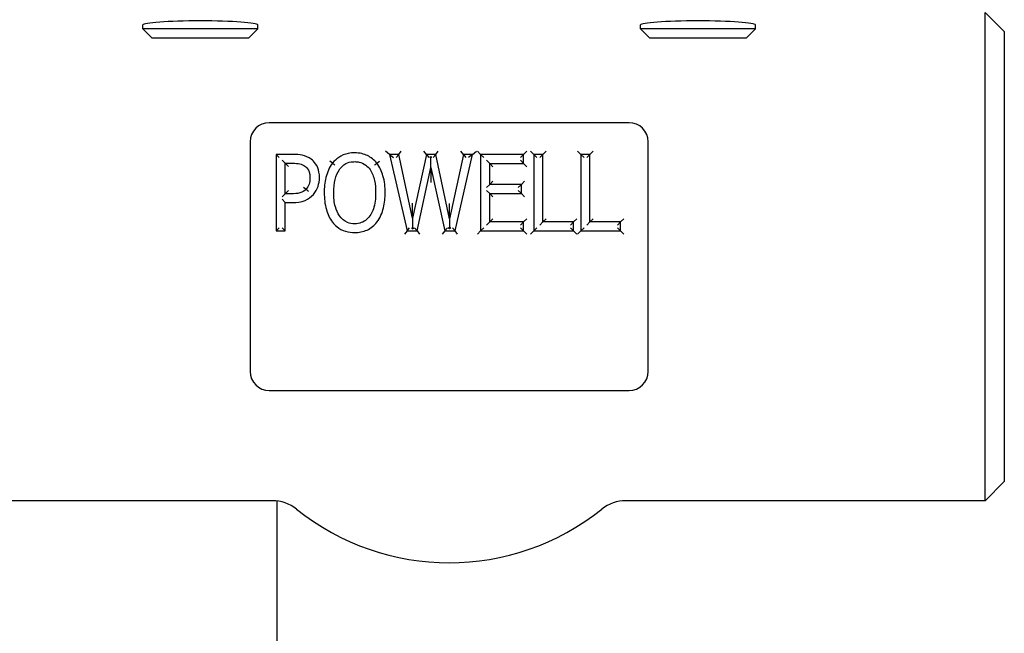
# Model space of a CAD drawing. Header units: inches. Extents: x 24 to 1128, y -74 to 748.
# Tile 356 of 557: x 619.7 to 622.91, y 310.51 to 312.52. Entities that reach past the tile are written whole.
import ezdxf

# ---------------------------------------------------------------- set-up
doc = ezdxf.new("R2010")
doc.units = ezdxf.units.IN
doc.header["$LTSCALE"] = 32
doc.header["$MEASUREMENT"] = 0
doc.layers.add('Visible (ANSI)', color=7, linetype='Continuous', lineweight=30)

msp = doc.modelspace()

# ---------------------------------------------------------------- linework, layer by layer
at = {"layer": 'Visible (ANSI)'}
for p, q in [((622.91405, 312.47766), (622.85155, 312.54016)), ((622.85155, 310.94516), (622.85155, 312.54016)), ((620.10155, 312.48648), (620.10155, 312.49953)), ((620.47655, 312.48648), (620.47655, 312.49953)), ((621.72655, 312.48648), (621.72655, 312.49953)), ((622.10155, 312.48648), (622.10155, 312.49953)), ((620.13037, 312.45766), (620.10155, 312.48648)), ((620.47655, 312.48648), (620.10155, 312.48648)), ((620.44773, 312.45766), (620.47655, 312.48648)), ((621.75537, 312.45766), (621.72655, 312.48648)), ((622.10155, 312.48648), (621.72655, 312.48648)), ((622.07273, 312.45766), (622.10155, 312.48648)), ((622.91405, 312.47766), (622.91405, 311.00766)), ((620.13037, 312.45766), (620.44773, 312.45766)), ((621.75537, 312.45766), (622.07273, 312.45766)), ((621.68905, 312.18016), (620.51405, 312.18016)), ((620.45155, 312.11766), (620.45155, 311.36766)), ((621.75155, 311.36766), (621.75155, 312.11766)), ((620.90638, 312.07637), (620.89329, 312.08678)), ((620.93697, 312.07637), (620.94536, 312.08678)), ((621.02733, 312.07637), (621.01892, 312.08678)), ((621.05772, 312.07637), (621.06612, 312.08678)), ((621.14807, 312.07637), (621.13965, 312.08678)), ((621.17745, 312.07637), (621.19048, 312.08678)), ((621.19377, 312.08678), (621.20419, 312.07637)), ((621.34479, 312.07637), (621.35521, 312.08678)), ((621.37761, 312.07637), (621.36719, 312.08678)), ((621.40759, 312.07637), (621.41801, 312.08678)), ((621.53138, 312.07637), (621.52096, 312.08678)), ((621.56136, 312.07637), (621.57178, 312.08678)), ((620.53624, 312.07637), (620.53624, 311.82637)), ((620.59276, 312.07637), (620.53624, 312.07637)), ((620.53624, 312.07637), (620.54666, 312.06595)), ((620.55581, 312.05801), (620.56623, 312.0476)), ((620.56623, 311.94792), (620.56623, 312.0476)), ((620.56623, 312.0476), (620.59094, 312.0476)), ((620.57664, 312.03718), (620.56623, 312.0476)), ((620.7206, 312.0478), (620.71236, 312.05417)), ((620.86566, 312.0478), (620.87386, 312.05422)), ((620.90638, 312.07637), (620.96392, 311.82637)), ((620.93697, 312.07637), (620.90638, 312.07637)), ((620.90638, 312.07637), (620.91947, 312.06595)), ((620.93697, 312.07637), (620.92858, 312.06595)), ((620.98235, 311.8683), (620.93697, 312.07637)), ((621.02733, 312.07637), (620.98235, 311.8683)), ((621.05772, 312.07637), (621.02733, 312.07637)), ((621.02733, 312.07637), (621.03573, 312.06595)), ((621.04143, 312.06889), (621.03779, 312.06595)), ((621.04151, 312.03382), (621.04143, 312.06889)), ((621.04509, 312.06595), (621.04143, 312.06889)), ((621.05772, 312.07637), (621.04931, 312.06595)), ((621.1031, 311.86648), (621.05772, 312.07637)), ((621.14807, 312.07637), (621.1031, 311.86648)), ((621.12093, 311.82637), (621.17745, 312.07637)), ((621.17745, 312.07637), (621.14807, 312.07637)), ((621.14807, 312.07637), (621.15649, 312.06595)), ((621.17745, 312.07637), (621.16441, 312.06595)), ((621.20419, 312.07637), (621.20419, 311.82637)), ((621.34479, 312.07637), (621.20419, 312.07637)), ((621.20419, 312.07637), (621.21461, 312.06595)), ((621.23417, 312.04679), (621.22376, 312.0572)), ((621.23417, 312.04679), (621.34479, 312.04679)), ((621.23417, 311.97831), (621.23417, 312.04679)), ((621.23417, 312.04679), (621.24459, 312.03637)), ((621.34479, 312.07637), (621.33437, 312.06595)), ((621.34479, 312.04679), (621.33437, 312.0572)), ((621.34479, 312.04679), (621.34479, 312.07637)), ((621.34479, 312.04679), (621.35521, 312.03637)), ((621.37761, 312.07637), (621.37761, 311.82637)), ((621.40759, 312.07637), (621.37761, 312.07637)), ((621.37761, 312.07637), (621.38803, 312.06595)), ((621.40759, 312.07637), (621.39718, 312.06595)), ((621.40759, 311.85594), (621.40759, 312.07637)), ((621.53138, 312.07637), (621.53138, 311.82637)), ((621.56136, 312.07637), (621.53138, 312.07637)), ((621.53138, 312.07637), (621.5418, 312.06595)), ((621.56136, 312.07637), (621.55095, 312.06595)), ((621.56136, 311.85594), (621.56136, 312.07637)), ((620.99674, 311.82637), (621.04151, 312.03382)), ((621.04151, 312.03382), (621.08729, 311.82637)), ((621.04151, 312.03382), (621.04162, 311.98497)), ((621.23417, 311.97831), (621.24459, 311.98873)), ((621.33729, 311.97831), (621.34771, 311.98873)), ((620.57664, 311.95834), (620.56623, 311.94792)), ((620.62645, 311.96977), (620.6343, 311.96291)), ((621.23417, 311.97831), (621.22376, 311.96789)), ((621.23417, 311.94873), (621.22376, 311.95915)), ((621.33729, 311.97831), (621.23417, 311.97831)), ((621.33729, 311.97831), (621.32688, 311.96789)), ((621.33729, 311.94873), (621.32688, 311.95915)), ((621.33729, 311.94873), (621.33729, 311.97831)), ((620.55581, 311.9375), (620.56623, 311.94792)), ((620.56623, 311.91956), (620.55581, 311.92997)), ((620.58669, 311.94792), (620.56623, 311.94792)), ((620.56623, 311.82637), (620.56623, 311.91956)), ((620.56623, 311.91956), (620.59155, 311.91956)), ((621.23417, 311.94873), (621.33729, 311.94873)), ((621.23417, 311.85594), (621.23417, 311.94873)), ((621.23417, 311.94873), (621.24459, 311.93831)), ((621.33729, 311.94873), (621.34771, 311.93831)), ((620.98235, 311.8683), (620.98231, 311.91739)), ((621.1031, 311.86648), (621.10305, 311.91598)), ((620.98235, 311.8683), (620.98238, 311.83371)), ((621.1031, 311.86648), (621.10313, 311.83334)), ((621.23417, 311.85594), (621.22376, 311.84553)), ((621.23417, 311.85594), (621.24459, 311.86636)), ((621.34479, 311.85594), (621.23417, 311.85594)), ((621.34479, 311.85594), (621.33437, 311.84553)), ((621.34479, 311.85594), (621.35521, 311.86636)), ((621.34479, 311.82637), (621.34479, 311.85594)), ((621.40759, 311.85594), (621.39718, 311.84553)), ((621.40759, 311.85594), (621.41801, 311.86636)), ((621.50768, 311.85594), (621.40759, 311.85594)), ((621.50768, 311.85594), (621.49726, 311.84553)), ((621.50768, 311.85594), (621.51809, 311.86636)), ((621.50768, 311.82637), (621.50768, 311.85594)), ((621.56136, 311.85594), (621.55095, 311.84553)), ((621.56136, 311.85594), (621.57178, 311.86636)), ((621.66144, 311.85594), (621.56136, 311.85594)), ((621.66144, 311.85594), (621.65103, 311.84553)), ((621.66144, 311.85594), (621.67186, 311.86636)), ((621.66144, 311.82637), (621.66144, 311.85594)), ((620.53624, 311.82637), (620.54666, 311.83678)), ((620.53624, 311.82637), (620.56623, 311.82637)), ((620.56623, 311.82637), (620.55581, 311.83678)), ((620.96392, 311.82637), (620.95562, 311.81595)), ((620.96392, 311.82637), (620.97221, 311.83678)), ((620.96392, 311.82637), (620.99674, 311.82637)), ((620.97856, 311.83678), (620.98238, 311.83371)), ((620.98238, 311.83371), (620.9862, 311.83678)), ((620.99674, 311.82637), (620.98833, 311.83678)), ((620.99674, 311.82637), (621.00514, 311.81595)), ((621.08729, 311.82637), (621.07893, 311.81595)), ((621.08729, 311.82637), (621.09566, 311.83678)), ((621.08729, 311.82637), (621.12093, 311.82637)), ((621.10313, 311.83334), (621.09886, 311.83678)), ((621.10739, 311.83678), (621.10313, 311.83334)), ((621.12093, 311.82637), (621.1126, 311.83678)), ((621.12925, 311.81595), (621.12093, 311.82637)), ((621.20419, 311.82637), (621.19377, 311.81595)), ((621.20419, 311.82637), (621.21461, 311.83678)), ((621.20419, 311.82637), (621.34479, 311.82637)), ((621.34479, 311.82637), (621.33437, 311.83678)), ((621.34479, 311.82637), (621.35521, 311.81595)), ((621.36719, 311.81595), (621.37761, 311.82637)), ((621.37761, 311.82637), (621.38803, 311.83678)), ((621.37761, 311.82637), (621.50768, 311.82637)), ((621.50768, 311.82637), (621.49726, 311.83678)), ((621.50768, 311.82637), (621.51809, 311.81595)), ((621.52096, 311.81595), (621.53138, 311.82637)), ((621.53138, 311.82637), (621.5418, 311.83678)), ((621.53138, 311.82637), (621.66144, 311.82637)), ((621.66144, 311.82637), (621.65103, 311.83678)), ((621.66144, 311.82637), (621.67186, 311.81595)), ((620.51405, 311.30516), (621.68905, 311.30516)), ((622.91405, 311.00766), (622.85155, 310.94516)), ((620.52483, 310.94516), (619.35155, 310.94516)), ((620.53905, 310.94435), (620.53905, 309.67766)), ((622.85155, 310.94516), (621.67827, 310.94516))]:
    msp.add_line(p, q, dxfattribs=at)
for centre, radius, start, end in [((620.51405, 312.11766), 0.0625, 90, 180), ((621.68905, 312.11766), 0.0625, 0, 90), ((620.51405, 311.36766), 0.0625, 180, 270), ((621.68905, 311.36766), 0.0625, 270, 0), ((620.52483, 310.82016), 0.125, 51.30526, 90), ((621.67827, 310.82016), 0.125, 90, 128.69474), ((621.10155, 311.54016), 0.7975, 231.30526, 308.69474)]:
    msp.add_arc(centre, radius, start, end, dxfattribs=at)
for centre in [(620.28905, 312.49953), (621.91405, 312.49953)]:
    msp.add_ellipse(centre, major_axis=(-0.1875, 0), ratio=0.0699681, start_param=3.1415927, end_param=6.2831853, dxfattribs=at)
for points, knots in [([(620.79313, 312.08163), (620.78629, 312.08163), (620.77926, 312.08104), (620.76121, 312.07741), (620.75044, 312.07308), (620.73307, 312.06145), (620.72626, 312.05494), (620.7206, 312.0478)], [-0.18591653, -0.18591653, -0.18591653, -0.18591653, -0.1383387, -0.1383387, -0.06221417, -0.06221417, 0, 0, 0, 0]), ([(620.86566, 312.0478), (620.86136, 312.05319), (620.85642, 312.05815), (620.84082, 312.0704), (620.82902, 312.0761), (620.80879, 312.08086), (620.80083, 312.08163), (620.79313, 312.08163)], [-0.18588354, -0.18588354, -0.18588354, -0.18588354, -0.13912509, -0.13912509, -0.05350965, -0.05350965, 0, 0, 0, 0]), ([(620.59094, 312.0476), (620.59908, 312.0476), (620.60718, 312.04709), (620.61434, 312.04547), (620.62042, 312.0441), (620.62609, 312.04161), (620.63085, 312.03808)], [-0.1225061, -0.1225061, -0.1225061, -0.1225061, -0.0569635, -0.0569635, -0.0569635, 0, 0, 0, 0]), ([(620.65131, 312.06077), (620.64273, 312.0674), (620.63214, 312.07169), (620.61215, 312.07583), (620.60234, 312.07637), (620.59276, 312.07637)], [-0.13886282, -0.13886282, -0.13886282, -0.13886282, -0.06943141, -0.06943141, 0, 0, 0, 0]), ([(620.67806, 312.001), (620.67806, 312.00677), (620.67766, 312.01274), (620.67487, 312.02833), (620.67109, 312.03799), (620.66142, 312.05179), (620.65664, 312.05672), (620.65131, 312.06077)], [-0.14770424, -0.14770424, -0.14770424, -0.14770424, -0.10744801, -0.10744801, -0.04303805, -0.04303805, 0, 0, 0, 0]), ([(620.7206, 312.0478), (620.71006, 312.0338), (620.70323, 312.01751), (620.69501, 311.98458), (620.69366, 311.96777), (620.69366, 311.95137)], [-0.24071175, -0.24071175, -0.24071175, -0.24071175, -0.12035588, -0.12035588, 0, 0, 0, 0]), ([(620.72884, 312.04143), (620.72882, 312.04145), (620.7288, 312.04146), (620.72769, 312.04232), (620.72662, 312.04315), (620.72463, 312.04469), (620.72373, 312.04538), (620.72222, 312.04655), (620.72163, 312.04701), (620.72081, 312.04764), (620.7206, 312.0478), (620.7206, 312.0478)], [-0.041693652, -0.041693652, -0.041693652, -0.041693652, -0.041500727, -0.041500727, -0.031006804, -0.031006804, -0.020670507, -0.020670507, -0.010335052, -0.010335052, 0, 0, 0, 0]), ([(620.74309, 312.02693), (620.74547, 312.03035), (620.7481, 312.03356), (620.75509, 312.0406), (620.75966, 312.04402), (620.76467, 312.04658), (620.77148, 312.05008), (620.77914, 312.05203), (620.78914, 312.05279), (620.79113, 312.05286), (620.79313, 312.05286)], [-0.17427134, -0.17427134, -0.17427134, -0.17427134, -0.13854695, -0.13854695, -0.08695734, -0.08695734, -0.08695734, -0.01710615, -0.01710615, 0, 0, 0, 0]), ([(620.79313, 312.05286), (620.79815, 312.05286), (620.80315, 312.05236), (620.81561, 312.04957), (620.82274, 312.0464), (620.83446, 312.03779), (620.83919, 312.03272), (620.84317, 312.02693)], [-0.17407625, -0.17407625, -0.17407625, -0.17407625, -0.13064444, -0.13064444, -0.06115355, -0.06115355, 0, 0, 0, 0]), ([(620.85745, 312.04138), (620.85747, 312.04139), (620.85749, 312.04141), (620.8586, 312.04227), (620.85967, 312.04311), (620.86165, 312.04466), (620.86254, 312.04536), (620.86404, 312.04654), (620.86464, 312.047), (620.86545, 312.04764), (620.86566, 312.0478), (620.86566, 312.0478)], [-0.000192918, -0.000192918, -0.000192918, -0.000192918, 0, 0, 0.010492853, 0.010492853, 0.020828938, 0.020828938, 0.031164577, 0.031164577, 0.041500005, 0.041500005, 0.041500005, 0.041500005]), ([(620.8926, 311.95137), (620.8926, 311.96973), (620.89084, 311.98862), (620.88551, 312.00688), (620.88137, 312.02108), (620.87515, 312.03545), (620.86566, 312.0478)], [-0.24042706, -0.24042706, -0.24042706, -0.24042706, -0.10576732, -0.10576732, -0.10576732, 0, 0, 0, 0]), ([(620.63085, 312.03808), (620.63267, 312.03675), (620.63434, 312.03528), (620.6407, 312.0286), (620.64389, 312.02209), (620.6466, 312.01001), (620.64706, 312.00502), (620.64706, 311.99999)], [-0.13348426, -0.13348426, -0.13348426, -0.13348426, -0.11183803, -0.11183803, -0.04301463, -0.04301463, 0, 0, 0, 0]), ([(620.72465, 311.95137), (620.72465, 311.96619), (620.72597, 311.98101), (620.72941, 311.99492), (620.73229, 312.00656), (620.7367, 312.01778), (620.74309, 312.02693)], [-0.21576633, -0.21576633, -0.21576633, -0.21576633, -0.09807128, -0.09807128, -0.09807128, 0, 0, 0, 0]), ([(620.84317, 312.02693), (620.85016, 312.01686), (620.8548, 312.00423), (620.86052, 311.97854), (620.86161, 311.96495), (620.86161, 311.95137)], [-0.2156668, -0.2156668, -0.2156668, -0.2156668, -0.1078334, -0.1078334, 0, 0, 0, 0]), ([(620.64706, 311.99999), (620.64706, 311.99266), (620.64617, 311.98546), (620.64402, 311.97922), (620.64198, 311.97331), (620.63862, 311.96776), (620.6343, 311.96291)], [-0.12076238, -0.12076238, -0.12076238, -0.12076238, -0.05871163, -0.05871163, -0.05871163, 0, 0, 0, 0]), ([(620.65841, 311.94549), (620.66547, 311.95317), (620.67038, 311.96256), (620.67658, 311.9813), (620.67806, 311.99131), (620.67806, 312.001)], [-0.1325392, -0.1325392, -0.1325392, -0.1325392, -0.0662696, -0.0662696, 0, 0, 0, 0]), ([(620.6343, 311.96291), (620.62911, 311.95687), (620.62244, 311.95283), (620.60585, 311.94856), (620.59625, 311.94792), (620.58669, 311.94792)], [-0.15332819, -0.15332819, -0.15332819, -0.15332819, -0.07666409, -0.07666409, 0, 0, 0, 0]), ([(620.6343, 311.96291), (620.6343, 311.96291), (620.6345, 311.96274), (620.63527, 311.96206), (620.63584, 311.96156), (620.63727, 311.96031), (620.63813, 311.95956), (620.64002, 311.95791), (620.64104, 311.95701), (620.6421, 311.95609), (620.64212, 311.95607), (620.64214, 311.95605)], [-0.04149981, -0.04149981, -0.04149981, -0.04149981, -0.031164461, -0.031164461, -0.020828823, -0.020828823, -0.010492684, -0.010492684, 0, 0, 0.000192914, 0.000192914, 0.000192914, 0.000192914]), ([(620.69366, 311.95137), (620.69366, 311.93308), (620.69545, 311.91431), (620.70065, 311.89616), (620.70473, 311.8819), (620.71099, 311.86745), (620.7206, 311.85513)], [-0.23977561, -0.23977561, -0.23977561, -0.23977561, -0.10578463, -0.10578463, -0.10578463, 0, 0, 0, 0]), ([(620.79313, 311.84987), (620.78493, 311.84987), (620.77681, 311.8513), (620.75917, 311.8586), (620.75023, 311.86627), (620.74329, 311.876), (620.73725, 311.88447), (620.73299, 311.89434), (620.72606, 311.91963), (620.72465, 311.93545), (620.72465, 311.95137)], [-0.3892503, -0.3892503, -0.3892503, -0.3892503, -0.31799453, -0.31799453, -0.21608738, -0.21608738, -0.21608738, -0.1261189, -0.1261189, 0, 0, 0, 0]), ([(620.86161, 311.95137), (620.86161, 311.94212), (620.86112, 311.93283), (620.85876, 311.91502), (620.85694, 311.90648), (620.84981, 311.88535), (620.84271, 311.87332), (620.82212, 311.85477), (620.80806, 311.84987), (620.79313, 311.84987)], [-0.3891734, -0.3891734, -0.3891734, -0.3891734, -0.31592277, -0.31592277, -0.24487833, -0.24487833, -0.12944227, -0.12944227, 0, 0, 0, 0]), ([(620.86566, 311.85513), (620.87657, 311.86911), (620.88308, 311.88561), (620.8911, 311.91824), (620.8926, 311.93499), (620.8926, 311.95137)], [-0.23972862, -0.23972862, -0.23972862, -0.23972862, -0.11986431, -0.11986431, 0, 0, 0, 0]), ([(620.59155, 311.91956), (620.60433, 311.91956), (620.61787, 311.92057), (620.63116, 311.92614), (620.64143, 311.93045), (620.65097, 311.93727), (620.65841, 311.94549)], [-0.16530076, -0.16530076, -0.16530076, -0.16530076, -0.07374895, -0.07374895, -0.07374895, 0, 0, 0, 0]), ([(620.7206, 311.85513), (620.72469, 311.84991), (620.72943, 311.84495), (620.74321, 311.83369), (620.75307, 311.82847), (620.77321, 311.8223), (620.78331, 311.8211), (620.79313, 311.8211)], [-0.18639154, -0.18639154, -0.18639154, -0.18639154, -0.14102384, -0.14102384, -0.06843551, -0.06843551, 0, 0, 0, 0]), ([(620.79313, 311.8211), (620.80663, 311.8211), (620.82077, 311.82369), (620.83345, 311.8294), (620.84621, 311.83516), (620.8573, 311.84457), (620.86566, 311.85513)], [-0.18613429, -0.18613429, -0.18613429, -0.18613429, -0.09257124, -0.09257124, -0.09257124, 0, 0, 0, 0])]:
    msp.add_open_spline(points, degree=3, knots=knots, dxfattribs=at)

doc.saveas('drawing.dxf')
